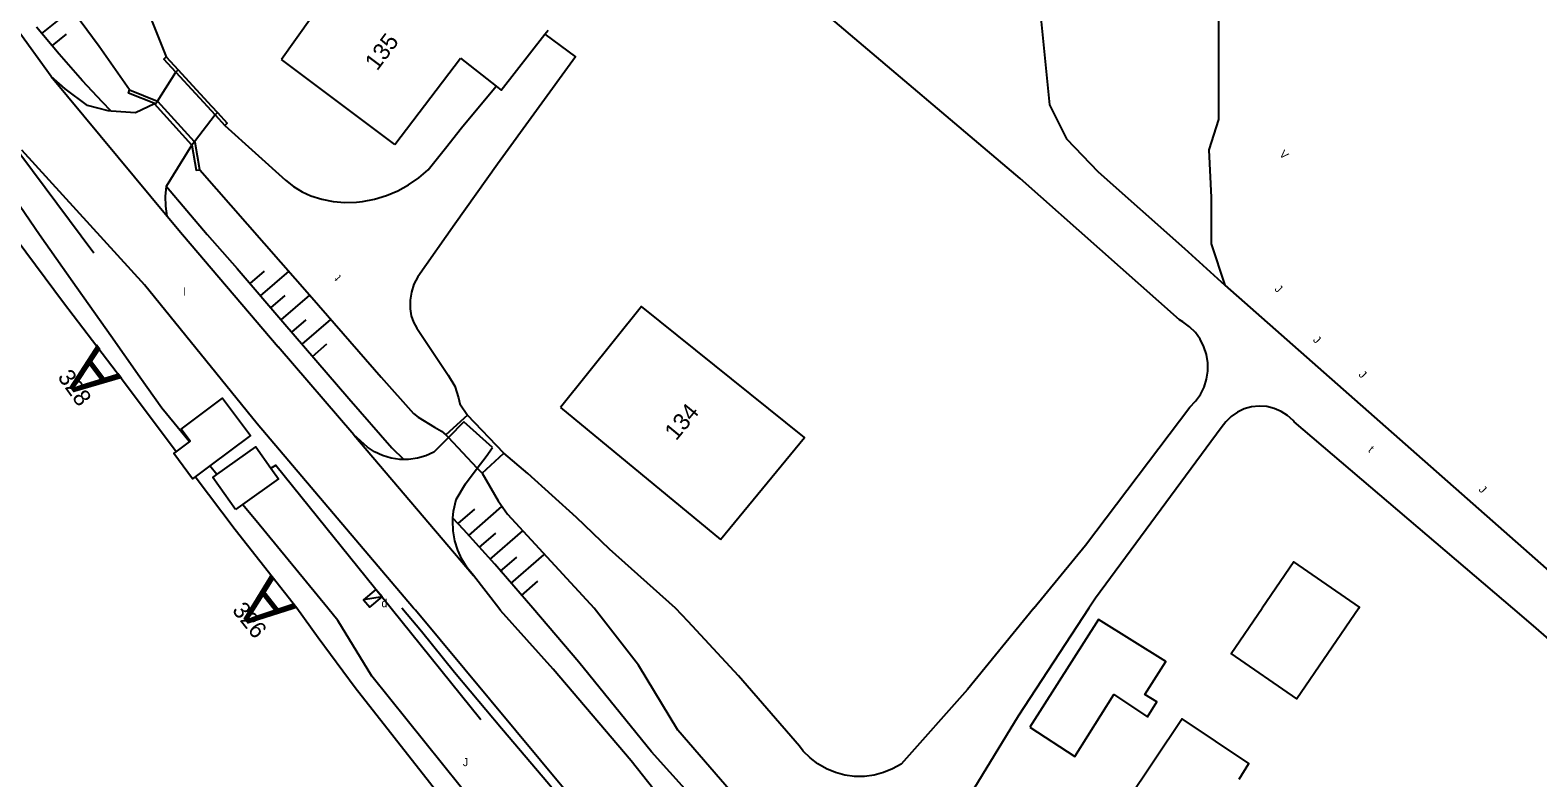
# Model space of a CAD drawing. Extents: x 134999 to 136502, y 457398 to 459002.
# Drawn here: x 135047.8 to 135142.2, y 458589.4 to 458636.2 of the extents above; entities that cross this region are included whole.
import ezdxf

# ---------------------------------------------------------------- set-up
doc = ezdxf.new("R2010")
doc.units = 0
for name, color, linetype in [('RI_DGTB_18', 7, 'Continuous'), ('RI_DGTB_2', 7, 'Continuous'), ('RI_DGTB_29', 7, 'Continuous'), ('RI_DGTB_3', 7, 'Continuous'), ('RI_DGTB_30', 7, 'Continuous'), ('RI_DGTB_31', 7, 'Continuous'), ('RI_DGTB_35', 7, 'Continuous'), ('RI_DGTB_36', 7, 'Continuous'), ('RI_DGTB_4', 7, 'Continuous'), ('RI_DGTB_43', 7, 'Continuous'), ('RI_DGTB_48', 7, 'Continuous'), ('RI_DGTB_53', 7, 'Continuous'), ('RI_DGTB_54', 7, 'Continuous'), ('RI_DGTB_58', 7, 'Continuous'), ('RI_DGTB_6', 7, 'Continuous')]:
    doc.layers.add(name, color=color, linetype=linetype)

msp = doc.modelspace()

# ---------------------------------------------------------------- linework, layer by layer
at = {"layer": 'RI_DGTB_18'}
for p, q in [((135048.53, 458635.98), (135050.419, 458637.49)), ((135049.203, 458635.237), (135050.075, 458635.934)), ((135061.576, 458620.318), (135062.475, 458621.091)), ((135062.228, 458619.56), (135064.026, 458621.105)), ((135062.879, 458618.801), (135063.779, 458619.574)), ((135063.531, 458618.043), (135065.329, 458619.588)), ((135064.183, 458617.284), (135065.082, 458618.057)), ((135064.835, 458616.526), (135066.633, 458618.071)), ((135065.486, 458615.767), (135066.385, 458616.54)), ((135074.615, 458605.303), (135075.647, 458606.206)), ((135075.274, 458604.55), (135077.337, 458606.356)), ((135075.932, 458603.798), (135076.964, 458604.701)), ((135076.591, 458603.045), (135078.654, 458604.851)), ((135077.249, 458602.293), (135078.281, 458603.196)), ((135077.908, 458601.54), (135079.971, 458603.346)), ((135078.566, 458600.788), (135079.598, 458601.691))]:
    msp.add_line(p, q, dxfattribs=at)
for points in [[(135097.91, 458659.165), (135098.743, 458657.379), (135099.887, 458655.7), (135103.472, 458653.182), (135107.057, 458650.969), (135110.184, 458648.833), (135114.455, 458645.018), (135118.421, 458641.813), (135120.709, 458639.982), (135122.235, 458637.922), (135122.235, 458636.777), (135122.235, 458634.87), (135122.235, 458630.597), (135121.625, 458628.689), (135121.777, 458625.713), (135121.777, 458622.814), (135122.616, 458620.22)], [(135052.888, 458631.116), (135052.306, 458631.696), (135051.074, 458633.016), (135049.628, 458634.687), (135048.201, 458636.374)], [(135057.784, 458610.421), (135056.051, 458612.521), (135054.665, 458614.454), (135052.851, 458617.059), (135050.474, 458620.405), (135048.394, 458623.378), (135045.589, 458627.449), (135044.684, 458628.717), (135042.734, 458631.253), (135040.325, 458634.301), (135039.52, 458635.35)], [(135056.336, 458626.398), (135058.892, 458623.389), (135060.762, 458621.273), (135063.62, 458617.921), (135067.755, 458613.125), (135070.446, 458610.046), (135071.202, 458609.308)], [(135059.503, 458608.37), (135059.05, 458608.904)], [(135066.456, 458600), (135061.959, 458605.475), (135061.098, 458606.49)], [(135079.296, 458600), (135076.9, 458602.753), (135074.943, 458604.926), (135074.286, 458605.628)], [(135083.616, 458578.508), (135080.197, 458582.425), (135076.939, 458586.106), (135069.203, 458595.747), (135067.071, 458599.22), (135066.456, 458600)], [(135105.564, 458583.402), (135101.021, 458579.431), (135100.59, 458579.161), (135100.122, 458578.962), (135099.629, 458578.838), (135099.122, 458578.794), (135098.615, 458578.829), (135098.12, 458578.943), (135097.648, 458579.133), (135097.261, 458579.361), (135093.976, 458582.952), (135086.709, 458591.001), (135082.168, 458596.631), (135079.296, 458600)]]:
    msp.add_lwpolyline(points, dxfattribs=at)
at = {"layer": 'RI_DGTB_2'}
for points in [[(135076.993, 458632.682), (135077.309, 458632.434), (135080.044, 458635.944)], [(135080.044, 458635.944), (135080.239, 458636.194)], [(135074.754, 458634.444), (135076.993, 458632.682)]]:
    msp.add_lwpolyline(points, dxfattribs=at)
at = {"layer": 'RI_DGTB_3'}
for p, q in [((135070.647, 458629.038), (135063.541, 458634.352)), ((135081.011, 458612.574), (135091.048, 458604.297))]:
    msp.add_line(p, q, dxfattribs=at)
at = {"layer": 'RI_DGTB_30'}
for points in [[(135069.446, 458601.176), (135068.685, 458600.514), (135069.081, 458600.059), (135069.842, 458600.721), (135069.446, 458601.176)], [(135069.842, 458600.721), (135068.685, 458600.514)]]:
    msp.add_lwpolyline(points, dxfattribs=at)
at = {"layer": 'RI_DGTB_4'}
for points in [[(135070.197, 458643.726), (135063.541, 458634.352)], [(135070.647, 458629.038), (135074.754, 458634.444)], [(135091.048, 458604.297), (135096.299, 458610.688), (135086.088, 458618.885), (135081.011, 458612.574)], [(135123.523, 458589.288), (135124.136, 458590.275), (135119.955, 458593.07), (135111.247, 458580.069), (135115.435, 458577.226)]]:
    msp.add_lwpolyline(points, dxfattribs=at)
at = {"layer": 'RI_DGTB_48'}
for p, q in [((135051.792, 458622.229), (135046.427, 458629.431)), ((135070.404, 458600), (135076.022, 458593.026))]:
    msp.add_line(p, q, dxfattribs=at)
msp.add_lwpolyline([(135062.887, 458608.767), (135063.196, 458608.946), (135070.404, 458600)], dxfattribs=at)
at = {"layer": 'RI_DGTB_53'}
for p, q in [((135049.124, 458633.291), (135046.893, 458636.377)), ((135057.934, 458628.993), (135055.6, 458631.58)), ((135047.267, 458628.705), (135054.967, 458620.248)), ((135056.393, 458624.537), (135057.351, 458623.399)), ((135057.351, 458623.399), (135063.342, 458616.356)), ((135062.03, 458611.539), (135054.967, 458620.248)), ((135071.818, 458600), (135062.03, 458611.539)), ((135076.758, 458610.05), (135074.963, 458611.675)), ((135071.929, 458599.869), (135071.818, 458600)), ((135081.305, 458588.602), (135071.929, 458599.869))]:
    msp.add_line(p, q, dxfattribs=at)
for points in [[(135049.124, 458633.291), (135056.393, 458624.537)], [(135052.888, 458631.116), (135052.688, 458631.13), (135051.402, 458631.463), (135049.997, 458632.506), (135049.124, 458633.291)], [(135055.6, 458631.58), (135054.403, 458631.013), (135052.888, 458631.116)], [(135056.336, 458626.398), (135056.338, 458626.415), (135057.934, 458628.993)], [(135056.393, 458624.537), (135056.295, 458625.159), (135056.276, 458625.788), (135056.336, 458626.398)], [(135068.078, 458610.853), (135063.342, 458616.356)], [(135074.963, 458611.675), (135073.995, 458610.682)], [(135068.078, 458610.853), (135075.575, 458602.046)], [(135068.94, 458610.074), (135068.078, 458610.853)], [(135073.995, 458610.682), (135073.865, 458610.549), (135073.096, 458609.767)], [(135071.202, 458609.308), (135070.955, 458609.31), (135070.407, 458609.393), (135069.877, 458609.554), (135069.375, 458609.789), (135068.94, 458610.074)], [(135073.096, 458609.767), (135072.591, 458609.537), (135072.059, 458609.383), (135071.51, 458609.306), (135071.202, 458609.308)], [(135075.808, 458608.761), (135076.372, 458609.502), (135076.758, 458610.05)], [(135074.48, 458606.809), (135075.069, 458607.791), (135075.808, 458608.761)], [(135074.286, 458605.628), (135074.324, 458606.082), (135074.48, 458606.809)], [(135075.575, 458602.046), (135075.18, 458602.529), (135074.85, 458603.059), (135074.591, 458603.626), (135074.406, 458604.222), (135074.299, 458604.837), (135074.272, 458605.46), (135074.286, 458605.628)], [(135077.154, 458600), (135075.575, 458602.046)], [(135088.6, 458586.451), (135085.454, 458590.444), (135080.556, 458596.177), (135077.259, 458599.864), (135077.154, 458600)]]:
    msp.add_lwpolyline(points, dxfattribs=at)
at = {"layer": 'RI_DGTB_54'}
for p, q in [((135055.776, 458631.74), (135056.923, 458633.562)), ((135057.077, 458633.704), (135057.743, 458632.981)), ((135057.743, 458632.981), (135059.171, 458631.431)), ((135055.653, 458631.573), (135055.776, 458631.74)), ((135059.171, 458631.431), (135059.541, 458631.031)), ((135059.387, 458630.889), (135058.094, 458629.201)), ((135058.094, 458629.201), (135057.934, 458628.993)), ((135075.199, 458612.084), (135073.837, 458610.849)), ((135077.463, 458609.702), (135075.199, 458612.084)), ((135076.104, 458608.447), (135077.463, 458609.702))]:
    msp.add_line(p, q, dxfattribs=at)
msp.add_lwpolyline([(135143.169, 458514.332), (135141.891, 458515.941), (135140.699, 458517.512), (135136.412, 458522.512), (135131.36, 458528.459), (135125.002, 458536.1), (135117.783, 458544.706), (135111.379, 458552.392), (135106.391, 458558.117), (135102.002, 458563.334), (135094.692, 458571.831), (135091.931, 458575.246), (135087.411, 458580.405), (135083.4, 458585.197), (135080.281, 458588.986), (135077.323, 458592.464), (135074.377, 458595.98), (135072.304, 458598.538), (135071.081, 458600)], dxfattribs=at)
at = {"layer": 'RI_DGTB_58'}
for p, q in [((135056.323, 458634.522), (135057.077, 458633.704)), ((135057.077, 458633.704), (135056.923, 458633.562)), ((135056.923, 458633.562), (135059.387, 458630.889)), ((135054.035, 458632.442), (135055.776, 458631.74)), ((135059.541, 458631.031), (135059.387, 458630.889)), ((135059.387, 458630.889), (135060.003, 458630.22)), ((135120.104, 458622.522), (135122.616, 458620.22))]:
    msp.add_line(p, q, dxfattribs=at)
for points in [[(135097.675, 458654.479), (135098.056, 458652.267), (135098.667, 458649.596), (135099.582, 458647.917), (135101.26, 458646.544), (135104.158, 458644.407), (135106.675, 458642.881), (135109.955, 458639.371), (135111.099, 458636.93), (135111.633, 458631.512), (135112.701, 458629.376), (135114.684, 458627.316), (135120.104, 458622.522)], [(135054.358, 458639.585), (135054.39, 458639.297), (135054.499, 458639.029), (135054.541, 458638.963), (135056.323, 458634.522)], [(135054.035, 458632.442), (135052.136, 458635.154), (135050.172, 458637.82)], [(135110.668, 458600), (135113.905, 458603.946), (135120.432, 458612.58), (135120.792, 458612.953), (135121.09, 458613.376), (135121.32, 458613.84), (135121.476, 458614.334), (135121.554, 458614.847), (135121.552, 458615.365), (135121.471, 458615.876), (135121.312, 458616.369), (135121.079, 458616.832), (135120.777, 458617.253), (135120.415, 458617.623), (135119.999, 458617.933), (135119.789, 458618.056), (135109.816, 458626.909), (135097.682, 458637.17)], [(135080.044, 458635.944), (135081.967, 458634.517), (135077.081, 458627.79), (135074.405, 458624.048), (135072.076, 458620.75), (135071.842, 458620.285), (135071.683, 458619.789), (135071.601, 458619.275), (135071.6, 458618.737), (135071.671, 458618.307), (135071.82, 458617.897), (135072.029, 458617.538), (135073.977, 458614.596), (135074.392, 458613.898), (135074.637, 458613.175), (135074.714, 458612.794), (135075.199, 458612.084)], [(135056.945, 458609.794), (135053.528, 458614.355), (135049.883, 458619.121), (135044.621, 458626.201), (135043.448, 458627.85), (135041.05, 458631.559), (135039.821, 458633.023), (135038.543, 458634.688)], [(135056.923, 458633.562), (135056.173, 458634.376), (135056.323, 458634.522)], [(135055.653, 458631.573), (135053.961, 458632.241), (135054.035, 458632.442)], [(135060.003, 458630.22), (135063.795, 458626.794), (135064.291, 458626.395), (135064.832, 458626.062), (135065.374, 458625.814), (135066.071, 458625.599), (135066.786, 458625.462), (135067.513, 458625.404), (135068.242, 458625.425), (135068.617, 458625.468), (135069.376, 458625.614), (135070.116, 458625.839), (135070.828, 458626.138), (135071.506, 458626.509), (135072.142, 458626.948), (135072.729, 458627.451), (135072.818, 458627.537), (135073.811, 458628.809), (135074.825, 458630.065), (135076.993, 458632.682)], [(135058.094, 458629.201), (135055.811, 458631.726), (135055.776, 458631.74)], [(135059.541, 458631.031), (135060.148, 458630.372), (135060.003, 458630.22)], [(135058.425, 458627.434), (135058.131, 458629.16), (135058.094, 458629.201)], [(135057.934, 458628.993), (135058.199, 458627.414), (135058.425, 458627.434)], [(135058.425, 458627.434), (135065.452, 458619.445), (135069.796, 458614.471), (135071.812, 458612.196), (135072.114, 458611.951), (135073.136, 458611.323), (135073.557, 458611.09), (135073.837, 458610.849)], [(135122.616, 458620.22), (135145.57, 458600)], [(135140.667, 458600), (135126.971, 458611.667), (135126.9, 458611.747), (135126.548, 458612.067), (135126.148, 458612.324), (135125.711, 458612.511), (135125.249, 458612.621), (135124.775, 458612.653), (135124.302, 458612.605), (135123.843, 458612.478), (135123.413, 458612.277), (135123.022, 458612.006), (135122.682, 458611.674), (135122.403, 458611.289), (135114.525, 458600.628), (135114.114, 458600)], [(135073.995, 458610.682), (135073.837, 458610.849)], [(135075.808, 458608.761), (135073.995, 458610.682)], [(135088.212, 458600), (135084.083, 458603.7), (135082.012, 458605.669), (135078.972, 458608.436), (135077.463, 458609.702)], [(135076.104, 458608.447), (135075.808, 458608.761)], [(135076.104, 458608.447), (135077.123, 458606.717), (135077.703, 458605.88), (135083.131, 458600)], [(135064.508, 458600), (135060.646, 458604.906), (135058.136, 458608.221)], [(135099.258, 458558.635), (135092.461, 458566.271), (135087.662, 458571.538), (135083.028, 458576.71), (135078.941, 458581.393), (135075.248, 458585.988), (135068.156, 458595.02), (135065.834, 458598.137), (135064.508, 458600)], [(135105.107, 458585.194), (135104.641, 458584.484), (135104.11, 458583.821), (135103.881, 458583.571), (135100.371, 458580.981), (135100.01, 458580.84), (135099.627, 458580.775), (135099.239, 458580.79), (135098.863, 458580.884), (135098.514, 458581.053), (135098.371, 458581.151), (135094.379, 458585.409), (135088.373, 458592.365), (135085.906, 458596.441), (135083.131, 458600)], [(135110.668, 458600), (135106.5, 458594.919), (135102.35, 458590.245), (135101.818, 458589.94), (135101.251, 458589.707), (135100.658, 458589.55), (135100.05, 458589.471), (135099.437, 458589.471), (135098.83, 458589.552), (135098.237, 458589.711), (135097.671, 458589.945), (135097.14, 458590.252), (135096.653, 458590.624), (135096.219, 458591.057), (135095.977, 458591.356), (135092.175, 458595.767), (135089.007, 458599.174), (135088.212, 458600)], [(135114.114, 458600), (135109.689, 458593.245), (135106.67, 458588.313), (135105.281, 458585.501), (135105.107, 458585.194)], [(135150.808, 458591.18), (135141.955, 458598.903), (135140.667, 458600)]]:
    msp.add_lwpolyline(points, dxfattribs=at)
at = {"layer": 'RI_DGTB_6'}
for points in [[(135057.268, 458611.207), (135059.853, 458613.138), (135061.596, 458610.805), (135059.05, 458608.904)], [(135056.945, 458609.794), (135057.784, 458610.421)], [(135057.784, 458610.421), (135057.829, 458610.455), (135057.268, 458611.207)], [(135058.136, 458608.221), (135057.974, 458608.1), (135056.793, 458609.681), (135056.945, 458609.794)], [(135059.503, 458608.37), (135061.948, 458610.096), (135062.887, 458608.767)], [(135059.05, 458608.904), (135058.136, 458608.221)], [(135062.887, 458608.767), (135063.364, 458608.091), (135061.098, 458606.49)], [(135060.659, 458606.18), (135059.243, 458608.186), (135059.503, 458608.37)], [(135061.098, 458606.49), (135060.659, 458606.18)], [(135131.009, 458600), (135131.053, 458600.064), (135126.943, 458602.909), (135124.958, 458600)], [(135131.009, 458600), (135127.133, 458594.321), (135123.023, 458597.166), (135124.958, 458600)], [(135110.415, 458592.555), (135113.23, 458590.711), (135115.675, 458594.6), (135117.776, 458593.206), (135118.37, 458594.135), (135117.619, 458594.604), (135118.928, 458596.653), (135114.721, 458599.302), (135110.415, 458592.555)]]:
    msp.add_lwpolyline(points, dxfattribs=at)

# ---------------------------------------------------------------- texts
at = {"layer": 'RI_DGTB_29'}
msp.add_text('d', height=0.5, dxfattribs=at).set_placement((135069.803, 458600.06))
at = {"layer": 'RI_DGTB_30'}
msp.add_text('V', height=0.5, rotation=315.62143, dxfattribs=at).set_placement((135126.001, 458628.378))
at = {"layer": 'RI_DGTB_31'}
for p in [(135125.702, 458619.947), (135128.11, 458616.759), (135130.966, 458614.583), (135138.487, 458607.389)]:
    msp.add_text('J', height=0.5, rotation=315.13336, dxfattribs=at).set_placement(p)
msp.add_text('J', height=0.5, dxfattribs=at).set_placement((135074.902, 458590.111))
at = {"layer": 'RI_DGTB_35'}
for s, rotation, p in [('135', 53.2198, (135069.536, 458633.593)), ('134', 50.4831, (135088.261, 458610.44))]:
    msp.add_text(s, height=1.054, rotation=rotation, dxfattribs=at).set_placement(p)
at = {"layer": 'RI_DGTB_36'}
for s, rotation, p in [('328', 305.4092, (135049.487, 458614.466)), ('326', 308.4834, (135060.412, 458599.856))]:
    msp.add_text(s, height=1.054, rotation=rotation, dxfattribs=at).set_placement(p)
at = {"layer": 'RI_DGTB_43'}
for rotation, p in [(131.36014, (135067.307, 458620.745)), (319.5759, (135131.558, 458609.839))]:
    msp.add_text('t', height=0.5, rotation=rotation, dxfattribs=at).set_placement(p)
msp.add_text('l', height=0.5, dxfattribs=at).set_placement((135057.409, 458619.555))
at = {"layer": 'RI_DGTB_6'}
for rotation, p in [(126.84195, (135053.596, 458614.401)), (128.2098, (135064.483, 458599.987))]:
    msp.add_text('A', height=3, rotation=rotation, dxfattribs=at).set_placement(p)

doc.saveas('drawing.dxf')
